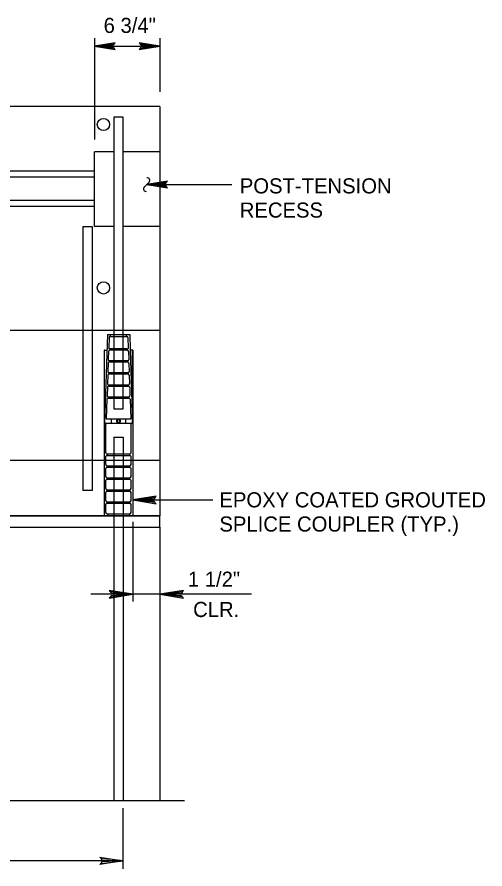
# Model space of a CAD drawing. Extents: x 641328 to 643024, y 298283 to 300065.
# Drawn here: x 642658.9 to 642751.7, y 299589.3 to 299758.4 of the extents above; entities that cross this region are included whole.
import ezdxf

# ---------------------------------------------------------------- set-up
doc = ezdxf.new("R2010")
doc.units = 0
for name, color, linetype in [('2', 7, 'Continuous'), ('63', 7, 'Continuous'), ('S-ANNO-DIMENSION-PROP', 7, 'Continuous')]:
    doc.layers.add(name, color=color, linetype=linetype)

msp = doc.modelspace()

# ---------------------------------------------------------------- linework, layer by layer
at = {"layer": '2'}
for p, q in [((642674.27, 299752.57), (642687.27, 299752.57)), ((642687.27, 299740.64), (642584.3, 299740.64)), ((642687.27, 299740.64), (642687.27, 299659.41)), ((642679.97, 299738.47), (642678.12, 299738.47)), ((642678.12, 299738.47), (642678.12, 299680.65)), ((642679.97, 299680.65), (642679.97, 299738.47)), ((642674.27, 299716.8), (642674.27, 299731.61)), ((642678.12, 299731.61), (642674.27, 299731.61)), ((642687.27, 299731.61), (642679.97, 299731.61)), ((642684.64, 299725.11), (642701.52, 299725.11)), ((642671.95, 299716.8), (642671.95, 299664.41)), ((642673.8, 299716.8), (642673.8, 299664.41)), ((642678.12, 299716.8), (642674.27, 299716.8)), ((642687.27, 299716.8), (642679.97, 299716.8)), ((642687.27, 299696.2), (642584.3, 299696.2)), ((642676.85, 299695.41), (642676.25, 299677.76)), ((642676.85, 299695.41), (642681.26, 299695.41)), ((642677.17, 299694.79), (642677.1, 299692.67)), ((642680.8, 299694.92), (642677.3, 299694.92)), ((642677.47, 299694.92), (642677.47, 299695.41)), ((642680.63, 299694.92), (642680.63, 299695.41)), ((642680.92, 299694.79), (642680.99, 299692.67)), ((642681.26, 299695.41), (642681.37, 299692.24)), ((642676.23, 299692.24), (642676.23, 299659.41)), ((642676.25, 299692.24), (642676.23, 299692.24)), ((642676.25, 299677.76), (642676.25, 299692.24)), ((642676.25, 299692.24), (642676.74, 299692.24)), ((642677.08, 299692.01), (642677.03, 299690.42)), ((642677.37, 299692.53), (642677.22, 299692.54)), ((642680.77, 299692.26), (642677.33, 299692.26)), ((642677.36, 299692.26), (642677.34, 299692.26)), ((642677.37, 299692.53), (642677.36, 299692.26)), ((642680.73, 299692.26), (642677.36, 299692.26)), ((642680.72, 299692.53), (642677.37, 299692.53)), ((642680.72, 299692.53), (642680.87, 299692.54)), ((642680.72, 299692.53), (642680.73, 299692.26)), ((642680.73, 299692.26), (642680.76, 299692.26)), ((642681.02, 299692.01), (642681.07, 299690.42)), ((642681.36, 299692.24), (642681.85, 299677.76)), ((642681.85, 299692.24), (642681.36, 299692.24)), ((642681.85, 299677.76), (642681.85, 299692.24)), ((642681.86, 299692.24), (642681.85, 299692.24)), ((642681.86, 299692.24), (642681.86, 299659.41)), ((642677, 299689.64), (642676.95, 299688.04)), ((642680.85, 299689.88), (642677.25, 299689.88)), ((642677.28, 299689.88), (642677.26, 299689.88)), ((642677.29, 299690.16), (642677.27, 299690.16)), ((642677.29, 299690.16), (642677.28, 299689.88)), ((642680.81, 299689.88), (642677.28, 299689.88)), ((642680.8, 299690.16), (642677.29, 299690.16)), ((642680.8, 299690.16), (642680.81, 299689.88)), ((642680.8, 299690.16), (642680.83, 299690.16)), ((642680.81, 299689.88), (642680.84, 299689.88)), ((642681.1, 299689.64), (642681.15, 299688.04)), ((642676.92, 299687.26), (642676.87, 299685.66)), ((642680.93, 299687.51), (642677.17, 299687.51)), ((642677.2, 299687.5), (642677.18, 299687.51)), ((642677.21, 299687.78), (642677.19, 299687.78)), ((642677.21, 299687.78), (642677.2, 299687.5)), ((642680.89, 299687.5), (642677.2, 299687.5)), ((642680.88, 299687.78), (642677.21, 299687.78)), ((642680.88, 299687.78), (642680.89, 299687.5)), ((642680.88, 299687.78), (642680.91, 299687.78)), ((642680.89, 299687.5), (642680.92, 299687.51)), ((642681.18, 299687.26), (642681.23, 299685.66)), ((642676.84, 299684.9), (642676.79, 299683.28)), ((642681.01, 299685.13), (642677.08, 299685.13)), ((642677.11, 299685.41), (642680.99, 299685.41)), ((642677.13, 299685.41), (642677.12, 299685.13)), ((642677.12, 299685.13), (642680.97, 299685.13)), ((642677.13, 299685.41), (642680.96, 299685.41)), ((642680.96, 299685.41), (642680.97, 299685.13)), ((642681.26, 299684.9), (642681.31, 299683.28)), ((642677.03, 299683.03), (642681.07, 299683.03)), ((642677.05, 299683.03), (642677.04, 299682.76)), ((642677.05, 299683.03), (642681.04, 299683.03)), ((642681.04, 299683.03), (642681.05, 299682.76)), ((642676.76, 299682.53), (642676.63, 299678.63)), ((642681.09, 299682.76), (642677, 299682.76)), ((642677.04, 299682.76), (642681.05, 299682.76)), ((642681.34, 299682.53), (642681.47, 299678.63)), ((642678.12, 299680.65), (642679.97, 299680.65)), ((642676.63, 299678.63), (642681.47, 299678.63)), ((642676.25, 299677.76), (642678.78, 299677.76)), ((642676.56, 299671.93), (642676.56, 299677.51)), ((642678.78, 299677.76), (642679.32, 299677.76)), ((642679.32, 299677.76), (642681.85, 299677.76)), ((642681.53, 299671.93), (642681.53, 299677.51)), ((642678.12, 299675.03), (642678.12, 299602.89)), ((642678.12, 299675.03), (642679.97, 299675.03)), ((642679.97, 299675.03), (642679.97, 299602.89)), ((642676.56, 299669.56), (642676.56, 299671.15)), ((642676.81, 299671.68), (642681.28, 299671.68)), ((642676.81, 299671.4), (642681.28, 299671.4)), ((642676.84, 299671.4), (642676.84, 299671.68)), ((642681.26, 299671.4), (642681.26, 299671.68)), ((642681.53, 299669.56), (642681.53, 299671.15)), ((642687.27, 299670.41), (642584.3, 299670.41)), ((642676.56, 299667.18), (642676.56, 299668.78)), ((642676.81, 299669.31), (642681.28, 299669.31)), ((642676.81, 299669.03), (642681.28, 299669.03)), ((642676.84, 299669.03), (642676.84, 299669.31)), ((642681.26, 299669.03), (642681.26, 299669.31)), ((642681.53, 299667.18), (642681.53, 299668.78)), ((642676.56, 299664.81), (642676.56, 299666.4)), ((642676.81, 299666.93), (642681.28, 299666.93)), ((642676.81, 299666.66), (642681.28, 299666.66)), ((642676.84, 299666.66), (642676.84, 299666.93)), ((642681.26, 299666.66), (642681.26, 299666.93)), ((642681.53, 299664.81), (642681.53, 299666.4)), ((642676.81, 299664.56), (642681.28, 299664.56)), ((642676.81, 299664.28), (642681.28, 299664.28)), ((642676.84, 299664.28), (642676.84, 299664.56)), ((642681.26, 299664.28), (642681.26, 299664.56)), ((642676.56, 299662.43), (642676.56, 299664.03)), ((642681.53, 299662.43), (642681.53, 299664.03)), ((642676.56, 299660.06), (642676.56, 299661.65)), ((642676.81, 299662.18), (642681.28, 299662.18)), ((642676.81, 299661.91), (642681.28, 299661.91)), ((642676.84, 299661.91), (642676.84, 299662.18)), ((642681.26, 299661.91), (642681.26, 299662.18)), ((642681.53, 299660.06), (642681.53, 299661.65)), ((642681.86, 299662.55), (642697.73, 299662.55)), ((642584.3, 299659.41), (642687.27, 299659.41)), ((642687.27, 299659.41), (642584.3, 299659.41)), ((642676.23, 299659.41), (642681.86, 299659.41)), ((642676.81, 299659.81), (642681.28, 299659.81)), ((642676.88, 299659.81), (642676.88, 299659.41)), ((642681.22, 299659.81), (642681.22, 299659.41)), ((642687.27, 299657.15), (642687.27, 299659.41)), ((642584.3, 299657.15), (642687.27, 299657.15)), ((642584.3, 299657.15), (642687.27, 299657.15)), ((642687.27, 299657.15), (642687.27, 299602.89)), ((642692.13, 299602.89), (642631.06, 299602.89))]:
    msp.add_line(p, q, dxfattribs=at)
for points in [[(642678.19, 299753.06), (642678.05, 299752.78), (642674.27, 299752.57), (642678.19, 299753.06), (642678.4, 299753.23), (642674.27, 299752.57), (642678.05, 299752.38), (642678.18, 299752.1), (642674.27, 299752.57), (642678.4, 299751.91), (642678.18, 299752.1)], [(642683.35, 299752.08), (642683.5, 299752.36), (642687.27, 299752.57), (642683.35, 299752.08), (642683.15, 299751.9), (642687.27, 299752.57), (642683.5, 299752.75), (642683.36, 299753.04), (642687.27, 299752.57), (642683.15, 299753.22), (642683.36, 299753.04)], [(642688.56, 299725.6), (642688.42, 299725.32), (642684.64, 299725.11), (642688.56, 299725.6), (642688.76, 299725.78), (642684.64, 299725.11), (642688.41, 299724.92), (642688.55, 299724.64), (642684.64, 299725.11), (642688.76, 299724.46), (642688.55, 299724.64)]]:
    msp.add_lwpolyline(points, dxfattribs=at)
for points in [[(642674.27, 299727.78), (642654.97, 299727.78), (642654.97, 299726.66), (642674.27, 299726.66)], [(642674.27, 299721.94), (642654.97, 299721.94), (642654.97, 299720.83), (642674.27, 299720.83)]]:
    msp.add_lwpolyline(points, close=True, dxfattribs=at)
for centre in [(642676.05, 299737.05), (642676.05, 299704.62)]:
    msp.add_circle(centre, 1.21, dxfattribs=at)
for centre, radius, start, end in [((642677.3, 299694.79), 0.126, 88.0756, 178.0756), ((642680.8, 299694.79), 0.126, 1.9244, 91.9244), ((642677.33, 299692.01), 0.251, 88.0756, 178.0756), ((642677.23, 299692.66), 0.126, 178.0756, 268.0756), ((642680.77, 299692.01), 0.251, 1.9244, 91.9244), ((642680.87, 299692.66), 0.126, 271.9244, 1.9244), ((642677.25, 299689.63), 0.251, 88.0756, 178.0756), ((642677.28, 299690.41), 0.251, 178.0756, 268.0756), ((642680.82, 299690.41), 0.251, 271.9244, 1.9244), ((642680.85, 299689.63), 0.251, 1.9244, 91.9244), ((642677.2, 299688.03), 0.251, 178.0756, 268.0756), ((642680.9, 299688.03), 0.251, 271.9244, 1.9244), ((642677.17, 299687.25), 0.251, 88.0756, 178.0756), ((642680.93, 299687.25), 0.251, 1.9244, 91.9244), ((642677.08, 299684.89), 0.242, 79.8693, 178.0756), ((642677.11, 299685.65), 0.242, 178.0756, 276.282), ((642680.99, 299685.65), 0.242, 263.718, 1.9244), ((642681.01, 299684.89), 0.242, 1.9244, 100.1307), ((642677.03, 299683.27), 0.242, 178.0756, 276.282), ((642681.07, 299683.27), 0.242, 263.718, 1.9244), ((642677, 299682.52), 0.242, 79.8693, 178.0756), ((642681.09, 299682.52), 0.242, 1.9244, 100.1307), ((642679.05, 299678.2), 0.302, 0, 180), ((642679.05, 299678.2), 0.302, 180, 0), ((642676.81, 299677.51), 0.251, 90, 180), ((642681.28, 299677.51), 0.251, 0, 90), ((642676.81, 299671.93), 0.251, 180, 270), ((642676.81, 299671.15), 0.251, 90, 180), ((642681.28, 299671.93), 0.251, 270, 0), ((642681.28, 299671.15), 0.251, 0, 90), ((642676.81, 299669.56), 0.251, 180, 270), ((642681.28, 299669.56), 0.251, 270, 0), ((642676.81, 299668.78), 0.251, 90, 180), ((642681.28, 299668.78), 0.251, 0, 90), ((642676.81, 299667.18), 0.251, 180, 270), ((642676.81, 299666.4), 0.251, 90, 180), ((642681.28, 299667.18), 0.251, 270, 0), ((642681.28, 299666.4), 0.251, 0, 90), ((642676.81, 299664.81), 0.251, 180, 270), ((642676.81, 299664.03), 0.251, 90, 180), ((642681.28, 299664.81), 0.251, 270, 0), ((642681.28, 299664.03), 0.251, 0, 90), ((642676.81, 299662.43), 0.251, 180, 270), ((642676.81, 299661.65), 0.251, 90, 180), ((642681.28, 299662.43), 0.251, 270, 0), ((642681.28, 299661.65), 0.251, 0, 90), ((642676.81, 299660.06), 0.251, 180, 270), ((642681.28, 299660.06), 0.251, 270, 0)]:
    msp.add_arc(centre, radius, start, end, dxfattribs=at)
for points, degree in [([(642677.64, 299677.76), (642677.64, 299678.05), (642677.64, 299678.34), (642677.64, 299678.63)], 2), ([(642679.44, 299678.2), (642679.44, 299678.22), (642679.44, 299678.25), (642679.43, 299678.3), (642679.42, 299678.32), (642679.4, 299678.37), (642679.39, 299678.4), (642679.36, 299678.44), (642679.35, 299678.46), (642679.32, 299678.49), (642679.31, 299678.5), (642679.29, 299678.51), (642679.28, 299678.52), (642679.25, 299678.54), (642679.22, 299678.55), (642679.18, 299678.57), (642679.15, 299678.58), (642679.1, 299678.59), (642679.07, 299678.59), (642679.02, 299678.59), (642679, 299678.59), (642678.94, 299678.58), (642678.92, 299678.57), (642678.87, 299678.55), (642678.85, 299678.54), (642678.81, 299678.51), (642678.79, 299678.5), (642678.75, 299678.46), (642678.73, 299678.44), (642678.71, 299678.41), (642678.7, 299678.4), (642678.69, 299678.37), (642678.69, 299678.36), (642678.67, 299678.32), (642678.66, 299678.3), (642678.65, 299678.25), (642678.65, 299678.22), (642678.65, 299678.2)], 3), ([(642678.65, 299678.2), (642678.65, 299678.18), (642678.65, 299678.17), (642678.65, 299678.14), (642678.66, 299678.13), (642678.66, 299678.09), (642678.67, 299678.07), (642678.69, 299678.02), (642678.7, 299678), (642678.73, 299677.95), (642678.75, 299677.93), (642678.78, 299677.9), (642678.8, 299677.88), (642678.85, 299677.85), (642678.87, 299677.84), (642678.92, 299677.82), (642678.94, 299677.81), (642678.99, 299677.8), (642679.02, 299677.8), (642679.07, 299677.8), (642679.1, 299677.8), (642679.14, 299677.81), (642679.15, 299677.81), (642679.18, 299677.82), (642679.19, 299677.82), (642679.22, 299677.84), (642679.25, 299677.85), (642679.29, 299677.88), (642679.31, 299677.9), (642679.35, 299677.93), (642679.36, 299677.95), (642679.39, 299678), (642679.4, 299678.02), (642679.42, 299678.07), (642679.43, 299678.09), (642679.44, 299678.14), (642679.44, 299678.17), (642679.44, 299678.2)], 3), ([(642680.45, 299678.63), (642680.45, 299678.34), (642680.45, 299678.05), (642680.45, 299677.76)], 2)]:
    msp.add_open_spline(points, degree=degree, dxfattribs=at)
at = {"layer": '63'}
for p, q in [((642674.27, 299754.18), (642674.27, 299734.08)), ((642687.27, 299754.18), (642687.27, 299743.5)), ((642671.95, 299716.8), (642673.8, 299716.8)), ((642673.8, 299664.41), (642671.95, 299664.41)), ((642681.86, 299658.18), (642681.86, 299642.44)), ((642678.15, 299643.83), (642673.55, 299643.83)), ((642705.38, 299643.83), (642678.15, 299643.83)), ((642679.97, 299589.35), (642679.97, 299601.43)), ((642679.97, 299590.96), (642574.65, 299590.96))]:
    msp.add_line(p, q, dxfattribs=at)
for points in [[(642686.29, 299663.11), (642686.13, 299662.79), (642681.86, 299662.55), (642686.29, 299663.11), (642686.52, 299663.3), (642681.86, 299662.55), (642686.12, 299662.34), (642686.28, 299662.02), (642681.86, 299662.55), (642686.52, 299661.81), (642686.28, 299662.02)], [(642677.43, 299643.28), (642677.6, 299643.6), (642681.86, 299643.83), (642677.43, 299643.28), (642677.21, 299643.08), (642681.86, 299643.83), (642677.6, 299644.05), (642677.45, 299644.36), (642681.86, 299643.83), (642677.21, 299644.57), (642677.45, 299644.36)], [(642691.7, 299644.39), (642691.54, 299644.07), (642687.27, 299643.83), (642691.7, 299644.39), (642691.93, 299644.58), (642687.27, 299643.83), (642691.54, 299643.62), (642691.69, 299643.31), (642687.27, 299643.83), (642691.93, 299643.09), (642691.69, 299643.31)], [(642675.54, 299591.51), (642675.71, 299591.19), (642679.97, 299590.96), (642675.54, 299591.51), (642675.32, 299591.71), (642679.97, 299590.96), (642675.71, 299590.75), (642675.56, 299590.43), (642679.97, 299590.96), (642675.32, 299590.22), (642675.56, 299590.43)]]:
    msp.add_lwpolyline(points, dxfattribs=at)
at = {"layer": 'S-ANNO-DIMENSION-PROP'}
msp.add_line((642684.17, 299724.64), (642685.11, 299725.58), dxfattribs=at)
msp.add_line((642684.17, 299724.64), (642685.11, 299725.58), dxfattribs=at)
for centre, start, end in [((642684.78, 299725.95), 311.7859, 104.3183), ((642684.78, 299725.95), 311.5891, 104.1215), ((642684.5, 299724.27), 131.7859, 284.3183), ((642684.5, 299724.27), 131.5891, 284.1215)]:
    msp.add_arc(centre, 0.494, start, end, dxfattribs=at)

# ---------------------------------------------------------------- texts
at = {"layer": '2'}
for s, height, p in [('6 3/4"', 3, (642676.1, 299755.2)), ('POST-TENSION', 2.9999, (642703.09, 299723.36)), ('RECESS', 3, (642703.09, 299718.56))]:
    msp.add_text(s, height=height, dxfattribs=at).set_placement(p)
at = {"layer": '63'}
for s, p in [('EPOXY COATED GROUTED', (642699.05, 299661.08)), ('SPLICE COUPLER (TYP.)', (642699.05, 299656.28))]:
    msp.add_text(s, height=2.9999, dxfattribs=at).set_placement(p)
for s, p in [('1 1/2"', (642692.8, 299645.33)), ('CLR.', (642693.84, 299639.33))]:
    msp.add_text(s, height=3, rotation=360, dxfattribs=at).set_placement(p)

doc.saveas('drawing.dxf')
